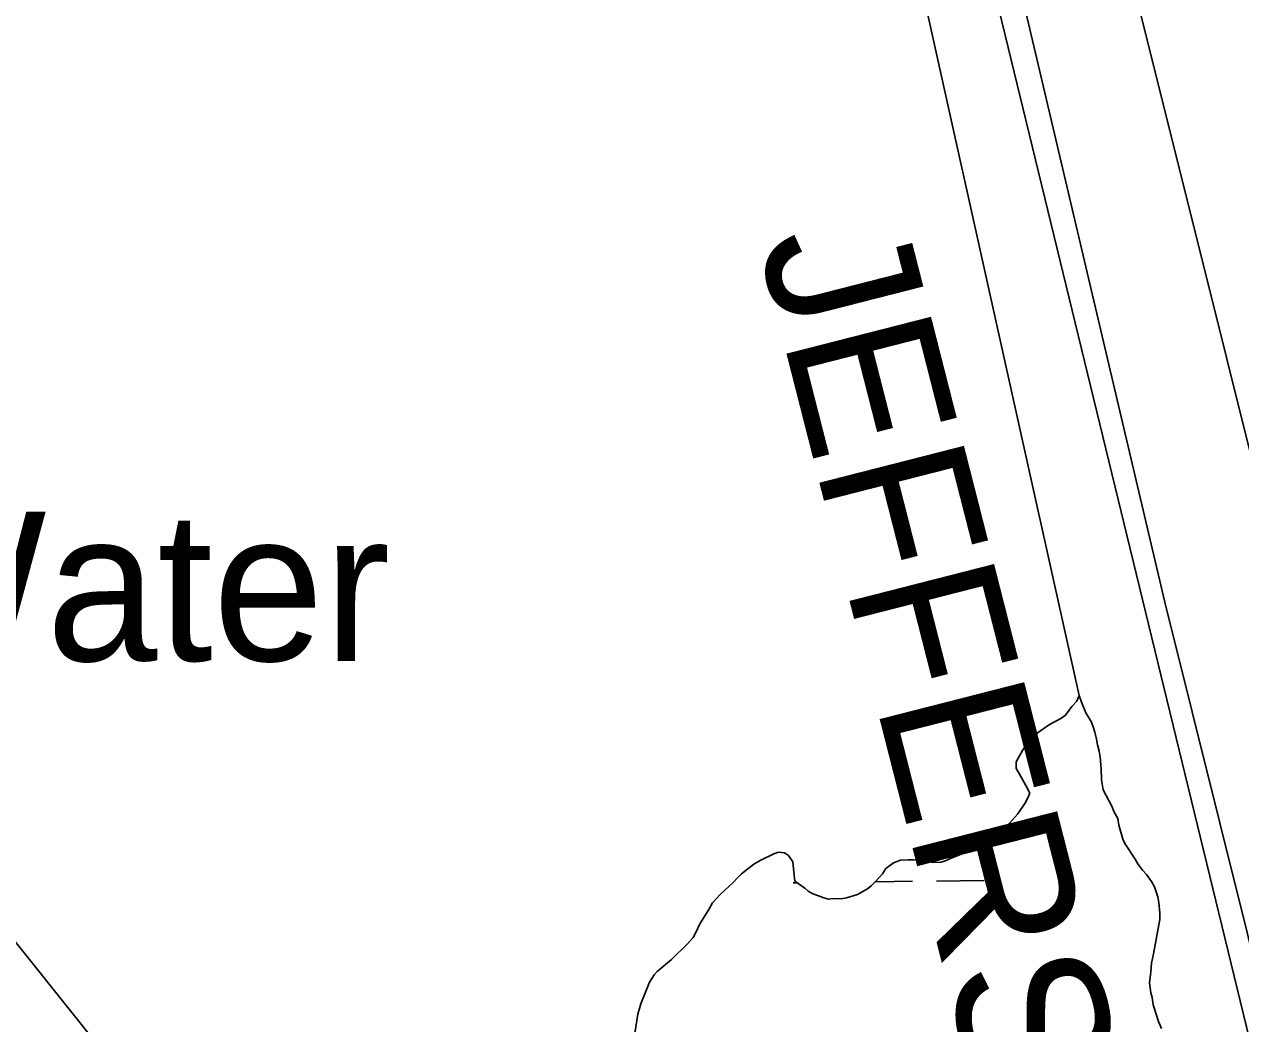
# Model space of a CAD drawing. Extents: x 3694830 to 3732949, y 415201 to 440970.
# Drawn here: x 3699481 to 3700296, y 425181 to 425850 of the extents above; entities that cross this region are included whole.
import ezdxf

# ---------------------------------------------------------------- set-up
doc = ezdxf.new("R2010")
doc.units = 0
for name, color, linetype in [('V-RIVR-IDEN', 7, 'Continuous'), ('V-ROAD-CNTR', 7, 'Continuous'), ('V-TOPO-BNDY', 7, 'Continuous'), ('V-TOPO-GNAM-IDEN', 7, 'Continuous'), ('V-TOPO-SHOR', 7, 'Continuous'), ('V-UTIL-LINE', 7, 'Continuous'), ('V-WETL-SWMP', 7, 'Continuous')]:
    doc.layers.add(name, color=color, linetype=linetype)

msp = doc.modelspace()

# ---------------------------------------------------------------- linework, layer by layer
at = {"layer": 'V-ROAD-CNTR'}
msp.add_lwpolyline([(3701224.36, 423449.9), (3701176.76, 423429.92), (3701134.02, 423416.21), (3701104.71, 423412.42), (3701082.14, 423414.75), (3701065.84, 423419.31), (3701051.52, 423425.79), (3701035.3, 423435.04), (3700964.51, 423491.99), (3700817.21, 423613.41), (3700736.51, 423683.4), (3700706.22, 423713.93), (3700678.01, 423752.23), (3700648.95, 423809.27), (3700632.96, 423855.55), (3700608.54, 423956.17), (3700549.52, 424225.44), (3700441.57, 424644.49), (3700300.35, 425241.53), (3700245.21, 425462.77), (3699974.84, 426609.45), (3699752.39, 427522.14), (3699537.91, 428398.82)], dxfattribs=at)
at = {"layer": 'V-TOPO-BNDY'}
msp.add_line((3701404.15, 420644.31), (3699327.41, 429171.76), dxfattribs=at)
at = {"layer": 'V-TOPO-SHOR'}
for p, q in [((3700187.74, 425400.21), (3700065.96, 425948.3)), ((3700186.1, 425396.47), (3700187.74, 425400.21)), ((3700178.54, 425387.24), (3700182.93, 425393.01)), ((3700182.93, 425393.01), (3700186.1, 425396.47)), ((3700159.62, 425375.08), (3700167.9, 425380.79)), ((3700167.9, 425380.79), (3700175.38, 425384.95)), ((3700175.38, 425384.95), (3700178.54, 425387.24)), ((3700154.46, 425369.71), (3700159.62, 425375.08)), ((3700149.67, 425363.55), (3700151.67, 425366.25)), ((3700151.67, 425366.25), (3700154.46, 425369.71)), ((3700145.64, 425355.82), (3700149.67, 425363.55)), ((3700145.57, 425351.53), (3700145.64, 425355.82)), ((3700147.46, 425347.99), (3700145.57, 425351.53)), ((3700152.01, 425340.11), (3700147.46, 425347.99)), ((3700154.65, 425335), (3700152.01, 425340.11)), ((3700151.41, 425328.04), (3700153.43, 425331.9)), ((3700153.43, 425331.9), (3700154.65, 425335)), ((3700146.62, 425321.1), (3700151.41, 425328.04)), ((3700139.46, 425313.03), (3700146.62, 425321.1)), ((3700130.37, 425305.78), (3700133.14, 425308.07)), ((3700133.14, 425308.07), (3700139.46, 425313.03)), ((3700116.6, 425298.21), (3700130.37, 425305.78)), ((3699974.52, 425290.08), (3699983.17, 425294.22)), ((3699983.17, 425294.22), (3699986.31, 425295.34)), ((3699986.31, 425295.34), (3699990.2, 425294.88)), ((3699990.2, 425294.88), (3699992.9, 425293.28)), ((3699992.9, 425293.28), (3699995.95, 425288.94)), ((3700098.52, 425289.94), (3700102.05, 425291.44)), ((3700102.05, 425291.44), (3700111.48, 425295.18)), ((3700111.48, 425295.18), (3700116.6, 425298.21)), ((3699961.5, 425280.94), (3699969.8, 425287.43)), ((3699969.8, 425287.43), (3699974.52, 425290.08)), ((3699995.95, 425288.94), (3699996.26, 425284.25)), ((3699996.26, 425284.25), (3699997.29, 425276.05)), ((3700055.86, 425280.91), (3700058.26, 425284.38)), ((3700058.26, 425284.38), (3700063.4, 425288.19)), ((3700063.4, 425288.19), (3700068.11, 425290.06)), ((3700068.11, 425290.06), (3700073.18, 425290.36)), ((3700073.18, 425290.36), (3700076.69, 425290.3)), ((3700076.69, 425290.3), (3700084.47, 425289.39)), ((3700084.47, 425289.39), (3700089.92, 425288.52)), ((3700089.92, 425288.52), (3700095.38, 425288.82)), ((3700095.38, 425288.82), (3700098.52, 425289.94)), ((3699947.23, 425267.14), (3699955.95, 425275.19)), ((3699955.95, 425275.19), (3699958.73, 425278.26)), ((3699958.73, 425278.26), (3699961.5, 425280.94)), ((3699997.29, 425276.05), (3700003.84, 425271.26)), ((3700048.32, 425272.85), (3700051.49, 425275.91)), ((3700051.49, 425275.91), (3700055.86, 425280.91)), ((3699942.06, 425261.38), (3699947.23, 425267.14)), ((3700003.84, 425271.26), (3700006.15, 425269.27)), ((3700006.15, 425269.27), (3700008.85, 425267.66)), ((3700008.85, 425267.66), (3700016.6, 425264.8)), ((3700031.81, 425264.94), (3700039.26, 425267.15)), ((3700039.26, 425267.15), (3700045.95, 425270.94)), ((3700045.95, 425270.94), (3700048.32, 425272.85)), ((3699939.65, 425257.13), (3699942.06, 425261.38)), ((3700016.6, 425264.8), (3700019.7, 425263.97)), ((3700019.7, 425263.97), (3700022.83, 425264.31)), ((3700022.83, 425264.31), (3700028.29, 425264.22)), ((3700028.29, 425264.22), (3700031.81, 425264.94)), ((3699933.64, 425247.49), (3699939.65, 425257.13)), ((3699931.21, 425242.07), (3699933.64, 425247.49)), ((3699914.52, 425223.63), (3699925.62, 425234.36)), ((3699925.62, 425234.36), (3699929.2, 425238.2)), ((3699929.2, 425238.2), (3699931.21, 425242.07)), ((3699905.03, 425215.61), (3699914.52, 425223.63)), ((3699899.84, 425208.28), (3699903.04, 425213.3)), ((3699903.04, 425213.3), (3699905.03, 425215.61)), ((3699894.13, 425193.95), (3699899.84, 425208.28)), ((3699892.07, 425186.97), (3699894.13, 425193.95)), ((3699889.9, 425174.14), (3699892.07, 425186.97))]:
    msp.add_line(p, q, dxfattribs=at)
msp.add_lwpolyline([(3699662.97, 428191.97), (3699844.57, 427429.89), (3700000.23, 426774.82), (3700168.87, 426097.05), (3700246.7, 425785.73), (3700366.68, 425305.78), (3700395.87, 425179.31)], dxfattribs=at)
at = {"layer": 'V-UTIL-LINE'}
msp.add_lwpolyline([(3698993.62, 425837.34), (3700191.72, 424338.19), (3700626.5, 423773.27), (3703781.51, 421275.28), (3704474.98, 420680.93)], dxfattribs=at)
at = {"layer": 'V-WETL-SWMP'}
for p, q in [((3700186.1, 425396.47), (3700187.74, 425400.21)), ((3700187.74, 425400.21), (3700189.22, 425395.89)), ((3700178.54, 425387.24), (3700182.93, 425393.01)), ((3700182.93, 425393.01), (3700186.1, 425396.47)), ((3700189.22, 425395.89), (3700192.22, 425388.82)), ((3700159.62, 425375.08), (3700167.9, 425380.79)), ((3700167.9, 425380.79), (3700175.38, 425384.95)), ((3700175.38, 425384.95), (3700178.54, 425387.24)), ((3700192.22, 425388.82), (3700196.02, 425382.52)), ((3700196.02, 425382.52), (3700197.13, 425379.38)), ((3700154.46, 425369.71), (3700159.62, 425375.08)), ((3700197.13, 425379.38), (3700198.24, 425375.85)), ((3700198.24, 425375.85), (3700199.33, 425371.16)), ((3700149.67, 425363.55), (3700151.67, 425366.25)), ((3700151.67, 425366.25), (3700154.46, 425369.71)), ((3700199.33, 425371.16), (3700200.05, 425367.24)), ((3700200.05, 425367.24), (3700201.14, 425362.94)), ((3700145.64, 425355.82), (3700149.67, 425363.55)), ((3700201.14, 425362.94), (3700201.86, 425359.03)), ((3700201.86, 425359.03), (3700202.51, 425351.22)), ((3700145.57, 425351.53), (3700145.64, 425355.82)), ((3700147.46, 425347.99), (3700145.57, 425351.53)), ((3700202.51, 425351.22), (3700202.77, 425343.8)), ((3700152.01, 425340.11), (3700147.46, 425347.99)), ((3700154.65, 425335), (3700152.01, 425340.11)), ((3700202.77, 425343.8), (3700203.83, 425337.16)), ((3700151.41, 425328.04), (3700153.43, 425331.9)), ((3700153.43, 425331.9), (3700154.65, 425335)), ((3700203.83, 425337.16), (3700209.87, 425325.75)), ((3700146.62, 425321.1), (3700151.41, 425328.04)), ((3700209.87, 425325.75), (3700210.99, 425322.61)), ((3700139.46, 425313.03), (3700146.62, 425321.1)), ((3700210.99, 425322.61), (3700213.64, 425317.88)), ((3700213.64, 425317.88), (3700214.35, 425313.58)), ((3700130.37, 425305.78), (3700133.14, 425308.07)), ((3700133.14, 425308.07), (3700139.46, 425313.03)), ((3700214.35, 425313.58), (3700217.3, 425303.39)), ((3700116.6, 425298.21), (3700130.37, 425305.78)), ((3700217.3, 425303.39), (3700218.81, 425300.64)), ((3700218.81, 425300.64), (3700225.27, 425290.78)), ((3699974.52, 425290.08), (3699983.17, 425294.22)), ((3699983.17, 425294.22), (3699986.31, 425295.34)), ((3699986.31, 425295.34), (3699990.2, 425294.88)), ((3699990.2, 425294.88), (3699992.9, 425293.28)), ((3699992.9, 425293.28), (3699995.95, 425288.94)), ((3700098.52, 425289.94), (3700102.05, 425291.44)), ((3700102.05, 425291.44), (3700111.48, 425295.18)), ((3700111.48, 425295.18), (3700116.6, 425298.21)), ((3699961.5, 425280.94), (3699969.8, 425287.43)), ((3699969.8, 425287.43), (3699974.52, 425290.08)), ((3699995.95, 425288.94), (3699996.26, 425284.25)), ((3699996.26, 425284.25), (3699997.29, 425276.05)), ((3700055.86, 425280.91), (3700058.26, 425284.38)), ((3700058.26, 425284.38), (3700063.4, 425288.19)), ((3700063.4, 425288.19), (3700068.11, 425290.06)), ((3700068.11, 425290.06), (3700073.18, 425290.36)), ((3700073.18, 425290.36), (3700076.69, 425290.3)), ((3700076.69, 425290.3), (3700084.47, 425289.39)), ((3700084.47, 425289.39), (3700089.92, 425288.52)), ((3700089.92, 425288.52), (3700095.38, 425288.82)), ((3700095.38, 425288.82), (3700098.52, 425289.94)), ((3700225.27, 425290.78), (3700227.17, 425287.63)), ((3700227.17, 425287.63), (3700230.21, 425283.29)), ((3700230.21, 425283.29), (3700232.9, 425280.51)), ((3699947.23, 425267.14), (3699955.95, 425275.19)), ((3699955.95, 425275.19), (3699958.73, 425278.26)), ((3699958.73, 425278.26), (3699961.5, 425280.94)), ((3699996.17, 425274.95), (3699998.75, 425274.98)), ((3699997.29, 425276.05), (3700003.84, 425271.26)), ((3700048.32, 425272.85), (3700051.49, 425275.91)), ((3700051.18, 425275.61), (3700076.16, 425275.91)), ((3700051.49, 425275.91), (3700055.86, 425280.91)), ((3700092.16, 425276.1), (3700124.16, 425276.48)), ((3700232.9, 425280.51), (3700236.33, 425275.78)), ((3700236.33, 425275.78), (3700238.22, 425272.24)), ((3699942.06, 425261.38), (3699947.23, 425267.14)), ((3700003.84, 425271.26), (3700006.15, 425269.27)), ((3700006.15, 425269.27), (3700008.85, 425267.66)), ((3700008.85, 425267.66), (3700016.6, 425264.8)), ((3700031.81, 425264.94), (3700039.26, 425267.15)), ((3700039.26, 425267.15), (3700045.95, 425270.94)), ((3700045.95, 425270.94), (3700048.32, 425272.85)), ((3700238.22, 425272.24), (3700240.44, 425265.57)), ((3699939.65, 425257.13), (3699942.06, 425261.38)), ((3700016.6, 425264.8), (3700019.7, 425263.97)), ((3700019.7, 425263.97), (3700022.83, 425264.31)), ((3700022.83, 425264.31), (3700028.29, 425264.22)), ((3700028.29, 425264.22), (3700031.81, 425264.94)), ((3700240.44, 425265.57), (3700241.16, 425261.66)), ((3700241.16, 425261.66), (3700241.82, 425254.63)), ((3699933.64, 425247.49), (3699939.65, 425257.13)), ((3700241.75, 425250.34), (3700237.46, 425227.41)), ((3700241.82, 425254.63), (3700241.75, 425250.34)), ((3699931.21, 425242.07), (3699933.64, 425247.49)), ((3699914.52, 425223.63), (3699925.62, 425234.36)), ((3699925.62, 425234.36), (3699929.2, 425238.2)), ((3699929.2, 425238.2), (3699931.21, 425242.07)), ((3700237.46, 425227.41), (3700236.18, 425221.19)), ((3699905.03, 425215.61), (3699914.52, 425223.63)), ((3700236.18, 425221.19), (3700235.7, 425215.35)), ((3699899.84, 425208.28), (3699903.04, 425213.3)), ((3699903.04, 425213.3), (3699905.03, 425215.61)), ((3700235.7, 425215.35), (3700234.79, 425207.95)), ((3699894.13, 425193.95), (3699899.84, 425208.28)), ((3700234.79, 425207.95), (3700235.85, 425201.31)), ((3699892.07, 425186.97), (3699894.13, 425193.95)), ((3700235.85, 425201.31), (3700236.58, 425198.18)), ((3700236.58, 425198.18), (3700237.27, 425193.1)), ((3699889.9, 425174.14), (3699892.07, 425186.97)), ((3700237.27, 425193.1), (3700240.98, 425182.11)), ((3700240.98, 425182.11), (3700242.85, 425177.4))]:
    msp.add_line(p, q, dxfattribs=at)

# ---------------------------------------------------------------- texts
at = {"layer": 'V-RIVR-IDEN'}
msp.add_text('Water', height=100, dxfattribs=at).set_placement((3699369.46, 425423.53))
at = {"layer": 'V-TOPO-GNAM-IDEN'}
msp.add_text('JEFFERSON', height=100, rotation=284.31552, dxfattribs=at).set_placement((3699972.35, 425704.64))

doc.saveas('drawing.dxf')
